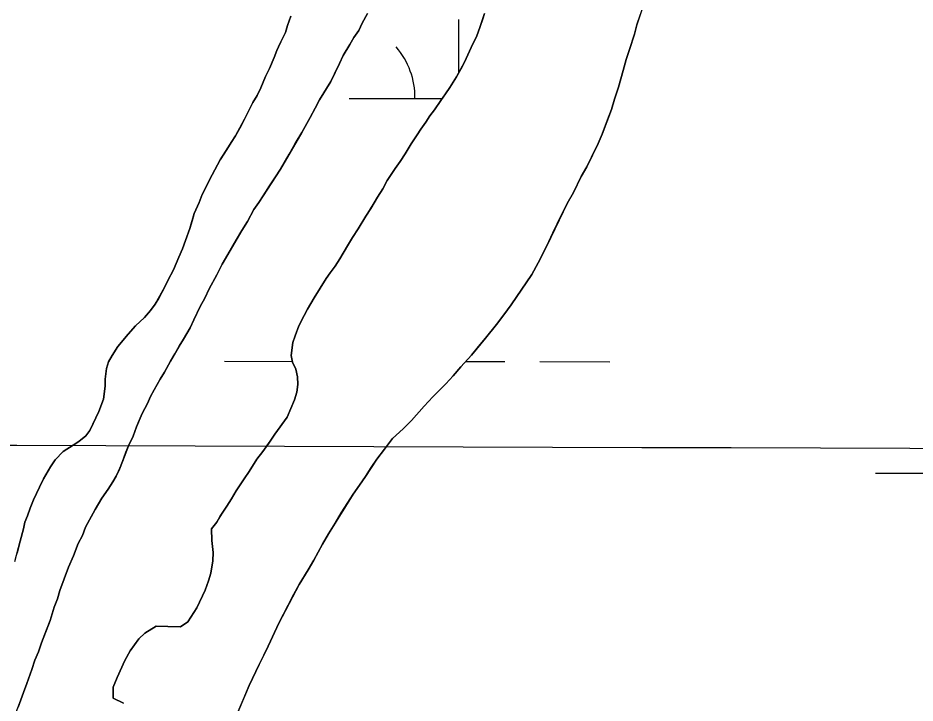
# Model space of a CAD drawing. Extents: x 3148686 to 3186545, y 916144 to 941516.
# Drawn here: x 3157797.5 to 3158207.1, y 927482 to 927794.8 of the extents above; entities that cross this region are included whole.
import ezdxf

# ---------------------------------------------------------------- set-up
doc = ezdxf.new("R2010")
doc.units = 0
for name, color, linetype in [('V-GRID-MAJR', 7, 'Continuous'), ('V-SITE-VEGE', 7, 'Continuous'), ('V-TOPO-SHOR', 7, 'Continuous'), ('V-WETL-SWMP', 7, 'Continuous')]:
    doc.layers.add(name, color=color, linetype=linetype)

msp = doc.modelspace()

# ---------------------------------------------------------------- linework, layer by layer
at = {"layer": 'V-GRID-MAJR'}
msp.add_spline([(3152943.96, 927616.68), (3155553.93, 927607.47), (3160773.89, 927589.63), (3165993.85, 927572.55), (3171213.81, 927556.22), (3176433.77, 927540.66), (3181653.73, 927525.85), (3184263.71, 927518.73)], degree=3, dxfattribs=at)
at = {"layer": 'V-SITE-VEGE'}
for p, q in [((3158085.84, 927809.32), (3158080.13, 927791.64)), ((3157920.57, 927791.32), (3157922.15, 927795.54)), ((3157957.02, 927796.74), (3157954.64, 927792.32)), ((3158008.57, 927790.83), (3158010.54, 927796.85)), ((3157919.58, 927788.11), (3157920.57, 927791.32)), ((3157954.64, 927792.32), (3157953.06, 927789.1)), ((3158006.79, 927786.21), (3158008.57, 927790.83)), ((3158080.13, 927791.64), (3158078.95, 927787.43)), ((3157915.63, 927779.87), (3157919.58, 927788.11)), ((3157950.87, 927785.88), (3157949.08, 927782.67)), ((3157953.06, 927789.1), (3157950.87, 927785.88)), ((3158003.63, 927779.57), (3158006.79, 927786.21)), ((3158078.95, 927787.43), (3158076.78, 927780.4)), ((3157949.08, 927782.67), (3157945.9, 927777.64)), ((3157914.44, 927776.65), (3157915.63, 927779.87)), ((3157945.9, 927777.64), (3157944.32, 927774.02)), ((3158001.45, 927774.55), (3158003.63, 927779.57)), ((3158076.78, 927780.4), (3158075.21, 927775.78)), ((3157912.26, 927771.63), (3157914.44, 927776.65)), ((3157944.32, 927774.02), (3157940.36, 927765.78)), ((3157997.68, 927767.91), (3158001.45, 927774.55)), ((3158075.21, 927775.78), (3158071.67, 927763.13)), ((3157910.48, 927768.01), (3157912.26, 927771.63)), ((3157908.31, 927762.79), (3157910.48, 927768.01)), ((3157940.36, 927765.78), (3157935.2, 927757.33)), ((3157994.7, 927763.08), (3157997.68, 927767.91)), ((3157906.72, 927759.37), (3157908.31, 927762.79)), ((3157992.71, 927760.07), (3157994.7, 927763.08)), ((3158071.67, 927763.13), (3158069.9, 927757.71)), ((3157904.74, 927756.15), (3157906.72, 927759.37)), ((3157935.2, 927757.33), (3157933.22, 927753.51)), ((3157987.74, 927752.82), (3157990.53, 927757.05)), ((3157990.53, 927757.05), (3157992.71, 927760.07)), ((3158069.9, 927757.71), (3158068.53, 927752.89)), ((3157900.97, 927748.51), (3157903.15, 927753.13)), ((3157903.15, 927753.13), (3157904.74, 927756.15)), ((3157933.22, 927753.51), (3157927.07, 927742.45)), ((3157985.55, 927750), (3157987.74, 927752.82)), ((3158068.53, 927752.89), (3158064.18, 927741.64)), ((3157896.81, 927740.87), (3157900.97, 927748.51)), ((3157983.77, 927747.19), (3157985.55, 927750)), ((3157981.38, 927743.96), (3157983.77, 927747.19)), ((3157889.85, 927730), (3157896.81, 927740.87)), ((3157927.07, 927742.45), (3157917.34, 927725.75)), ((3157977.01, 927737.32), (3157979.79, 927741.35)), ((3157979.79, 927741.35), (3157981.38, 927743.96)), ((3158064.18, 927741.64), (3158062.4, 927737.42)), ((3157974.23, 927732.7), (3157977.01, 927737.32)), ((3158062.4, 927737.42), (3158057.25, 927726.76)), ((3157972.05, 927729.28), (3157974.23, 927732.7)), ((3157886.08, 927723.17), (3157889.85, 927730)), ((3157969.66, 927726.06), (3157972.05, 927729.28)), ((3157917.34, 927725.75), (3157909.39, 927713.48)), ((3157966.08, 927720.62), (3157969.66, 927726.06)), ((3158057.25, 927726.76), (3158054.67, 927722.34)), ((3157881.53, 927714.12), (3157886.08, 927723.17)), ((3157964.1, 927716.8), (3157966.08, 927720.62)), ((3158054.67, 927722.34), (3158051.1, 927715.1)), ((3157952.78, 927698.5), (3157964.1, 927716.8)), ((3157880.15, 927710.5), (3157881.53, 927714.12)), ((3157909.39, 927713.48), (3157905.22, 927707.24)), ((3158051.1, 927715.1), (3158048.33, 927710.08)), ((3157877.97, 927705.48), (3157880.15, 927710.5)), ((3158048.33, 927710.08), (3158039.02, 927690.78)), ((3157876, 927698.65), (3157877.97, 927705.48)), ((3157905.22, 927707.24), (3157902.25, 927701.81)), ((3157902.25, 927701.81), (3157899.66, 927697.79)), ((3157872.65, 927689.41), (3157876, 927698.65)), ((3157899.66, 927697.79), (3157890.73, 927682.3)), ((3157950.2, 927694.47), (3157952.78, 927698.5)), ((3157948.01, 927690.65), (3157950.2, 927694.47)), ((3157870.87, 927685.59), (3157872.65, 927689.41)), ((3157944.44, 927684.82), (3157948.01, 927690.65)), ((3158039.02, 927690.78), (3158035.05, 927682.94)), ((3157868.5, 927679.77), (3157870.87, 927685.59)), ((3157942.25, 927681.4), (3157944.44, 927684.82)), ((3158035.05, 927682.94), (3158032.08, 927677.71)), ((3157865.92, 927674.94), (3157868.5, 927679.77)), ((3157890.73, 927682.3), (3157888.35, 927677.48)), ((3157938.28, 927675.76), (3157942.25, 927681.4)), ((3157864.53, 927671.93), (3157865.92, 927674.94)), ((3157888.35, 927677.48), (3157884.78, 927671.04)), ((3157932.72, 927666.91), (3157938.28, 927675.76)), ((3158032.08, 927677.71), (3158022.74, 927663.82)), ((3157860.17, 927664.08), (3157864.53, 927671.93)), ((3157884.78, 927671.04), (3157882.8, 927666.82)), ((3157882.8, 927666.82), (3157880.62, 927663)), ((3157929.74, 927661.88), (3157932.72, 927666.91)), ((3157857.98, 927661.27), (3157860.17, 927664.08)), ((3157880.62, 927663), (3157877.85, 927656.97)), ((3158022.74, 927663.82), (3158015.97, 927654.76)), ((3157855.19, 927658.04), (3157857.98, 927661.27)), ((3157925.77, 927654.24), (3157929.74, 927661.88)), ((3157847.82, 927650.38), (3157851.21, 927654.21)), ((3157851.21, 927654.21), (3157855.19, 927658.04)), ((3157877.85, 927656.97), (3157876.06, 927653.35)), ((3157924, 927649.62), (3157925.77, 927654.24)), ((3158015.97, 927654.76), (3158011, 927648.52)), ((3157843.04, 927644.74), (3157847.82, 927650.38)), ((3157876.06, 927653.35), (3157873.09, 927648.12)), ((3157873.09, 927648.12), (3157871.1, 927644.9)), ((3157922.24, 927640.59), (3157923.01, 927646.61)), ((3157923.01, 927646.61), (3157924, 927649.62)), ((3158011, 927648.52), (3158004.63, 927640.87)), ((3157840.46, 927640.72), (3157843.04, 927644.74)), ((3157871.1, 927644.9), (3157867.14, 927638.07)), ((3157838.87, 927637.7), (3157840.46, 927640.72)), ((3157867.14, 927638.07), (3157864.36, 927633.04)), ((3157922.86, 927637.59), (3157922.24, 927640.59)), ((3158004.63, 927640.87), (3157999.65, 927635.43)), ((3157837.31, 927629.87), (3157837.89, 927634.69)), ((3157837.89, 927634.69), (3157838.87, 927637.7)), ((3157924.29, 927634.39), (3157922.86, 927637.59)), ((3157925.11, 927630.98), (3157924.29, 927634.39)), ((3157999.65, 927635.43), (3157996.26, 927631.4)), ((3157837.33, 927626.67), (3157837.31, 927629.87)), ((3157862.37, 927629.82), (3157859.59, 927624.99)), ((3157864.36, 927633.04), (3157862.37, 927629.82)), ((3157925.33, 927627.38), (3157925.11, 927630.98)), ((3157996.26, 927631.4), (3157992.88, 927627.77)), ((3157836.56, 927620.65), (3157837.33, 927626.67)), ((3157924.75, 927623.97), (3157925.33, 927627.38)), ((3157992.88, 927627.77), (3157986.9, 927621.72)), ((3157858.01, 927621.98), (3157856.62, 927618.76)), ((3157859.59, 927624.99), (3157858.01, 927621.98)), ((3157923.77, 927620.35), (3157924.75, 927623.97)), ((3157986.9, 927621.72), (3157982.91, 927617.49)), ((3157834.39, 927615.02), (3157836.56, 927620.65)), ((3157856.62, 927618.76), (3157854.24, 927614.14)), ((3157920.4, 927612.52), (3157923.77, 927620.35)), ((3157982.91, 927617.49), (3157977.14, 927611.04)), ((3157830.23, 927606.38), (3157834.39, 927615.02)), ((3157854.24, 927614.14), (3157851.67, 927608.11)), ((3157909.27, 927596.82), (3157920.4, 927612.52)), ((3157977.14, 927611.04), (3157973.35, 927607.21)), ((3157828.44, 927603.96), (3157830.23, 927606.38)), ((3157851.67, 927608.11), (3157850.1, 927603.89)), ((3157973.35, 927607.21), (3157968.57, 927602.77)), ((3157818.06, 927596.89), (3157825.25, 927601.34)), ((3157825.25, 927601.34), (3157828.44, 927603.96)), ((3157850.1, 927603.89), (3157847.91, 927599.47)), ((3157968.57, 927602.77), (3157964.79, 927597.94)), ((3157814.48, 927593.06), (3157818.06, 927596.89)), ((3157847.91, 927599.47), (3157845.15, 927592.24)), ((3157906.48, 927593.39), (3157909.27, 927596.82)), ((3157964.79, 927597.94), (3157961.41, 927593.31)), ((3157812.29, 927589.84), (3157814.48, 927593.06)), ((3157903.11, 927587.76), (3157906.48, 927593.39)), ((3157961.41, 927593.31), (3157956.24, 927585.47)), ((3157809.11, 927584.41), (3157812.29, 927589.84)), ((3157845.15, 927592.24), (3157842.38, 927585.6)), ((3157842.38, 927585.6), (3157838.61, 927579.57)), ((3157900.72, 927584.34), (3157903.11, 927587.76)), ((3157956.24, 927585.47), (3157953.46, 927581.44)), ((3157804.56, 927574.76), (3157809.11, 927584.41)), ((3157897.14, 927578.91), (3157900.72, 927584.34)), ((3157953.46, 927581.44), (3157950.47, 927577.41)), ((3157838.61, 927579.57), (3157835.82, 927575.54)), ((3157894.96, 927575.28), (3157897.14, 927578.91)), ((3157950.47, 927577.41), (3157939.35, 927559.31)), ((3157802.98, 927570.94), (3157804.56, 927574.76)), ((3157835.82, 927575.54), (3157832.65, 927570.32)), ((3157888.21, 927564.62), (3157894.96, 927575.28)), ((3157801.79, 927567.53), (3157802.98, 927570.94)), ((3157832.65, 927570.32), (3157828.29, 927562.27)), ((3157800.02, 927561.51), (3157800.61, 927564.52)), ((3157800.61, 927564.52), (3157801.79, 927567.53)), ((3157885.82, 927561.6), (3157888.21, 927564.62)), ((3157798.45, 927555.88), (3157800.02, 927561.51)), ((3157828.29, 927562.27), (3157826.91, 927558.45)), ((3157886.05, 927556.19), (3157885.82, 927561.6)), ((3157796.1, 927546.65), (3157798.45, 927555.88)), ((3157826.91, 927558.45), (3157824.92, 927554.84)), ((3157886.68, 927550.78), (3157886.05, 927556.19)), ((3157939.35, 927559.31), (3157936.57, 927554.48)), ((3157824.92, 927554.84), (3157822.75, 927549.21)), ((3157936.57, 927554.48), (3157932.61, 927547.24)), ((3157822.75, 927549.21), (3157820.57, 927543.98)), ((3157886.51, 927546.97), (3157886.68, 927550.78)), ((3157820.57, 927543.98), (3157818.6, 927538.76)), ((3157885.54, 927541.36), (3157886.51, 927546.97)), ((3157932.61, 927547.24), (3157930.03, 927542.81)), ((3157884.55, 927537.74), (3157885.54, 927541.36)), ((3157930.03, 927542.81), (3157925.86, 927536.18)), ((3157818.6, 927538.76), (3157816.63, 927533.34)), ((3157882.98, 927533.52), (3157884.55, 927537.74)), ((3157925.86, 927536.18), (3157916.54, 927518.48)), ((3157816.63, 927533.34), (3157815.45, 927529.52)), ((3157879.21, 927525.48), (3157882.98, 927533.52)), ((3157815.45, 927529.52), (3157814.06, 927525.7)), ((3157814.06, 927525.7), (3157812.1, 927519.68)), ((3157875.04, 927519.04), (3157879.21, 927525.48)), ((3157812.1, 927519.68), (3157808.15, 927509.44)), ((3157871.65, 927516.82), (3157875.04, 927519.04)), ((3157855.43, 927513.92), (3157860.62, 927517.16)), ((3157860.62, 927517.16), (3157871.65, 927516.82)), ((3157916.54, 927518.48), (3157913.77, 927512.25)), ((3157848.66, 927505.86), (3157852.63, 927511.3)), ((3157852.63, 927511.3), (3157855.43, 927513.92)), ((3157913.77, 927512.25), (3157907.63, 927499.59)), ((3157808.15, 927509.44), (3157806.77, 927505.42)), ((3157806.77, 927505.42), (3157805.18, 927501.6)), ((3157846.28, 927501.44), (3157848.66, 927505.86)), ((3157805.18, 927501.6), (3157803.81, 927497.38)), ((3157842.72, 927493.6), (3157846.28, 927501.44)), ((3157907.63, 927499.59), (3157903.07, 927489.94)), ((3157803.81, 927497.38), (3157801.44, 927490.95)), ((3157801.44, 927490.95), (3157800.06, 927486.74)), ((3157840.94, 927489.18), (3157842.72, 927493.6)), ((3157800.06, 927486.74), (3157794.13, 927471.47)), ((3157840.96, 927484.17), (3157840.94, 927489.18)), ((3157903.07, 927489.94), (3157896.15, 927473.86)), ((3157845.59, 927481.99), (3157840.96, 927484.17))]:
    msp.add_line(p, q, dxfattribs=at)
at = {"layer": 'V-TOPO-SHOR'}
for points in [[(3157828.29, 927562.27), (3157831.06, 927567.3), (3157832.65, 927570.31), (3157835.82, 927575.54), (3157838.61, 927579.57), (3157840.8, 927582.99), (3157842.38, 927585.6), (3157843.77, 927588.82), (3157845.15, 927592.24), (3157846.73, 927596.45), (3157847.91, 927599.47), (3157850.1, 927603.89), (3157851.67, 927608.11), (3157852.86, 927610.92), (3157854.24, 927614.14), (3157856.62, 927618.76), (3157858.01, 927621.98), (3157859.59, 927624.99), (3157862.37, 927629.82), (3157864.36, 927633.04), (3157867.14, 927638.07), (3157869.12, 927641.48), (3157871.1, 927644.9), (3157873.09, 927648.12), (3157876.06, 927653.35), (3157877.85, 927656.97), (3157880.62, 927663), (3157882.8, 927666.82), (3157884.78, 927671.04), (3157888.35, 927677.48), (3157890.73, 927682.3), (3157893.31, 927686.73), (3157897.28, 927693.56), (3157899.66, 927697.79), (3157902.25, 927701.81), (3157905.22, 927707.24), (3157907.41, 927710.46), (3157909.39, 927713.48), (3157912.37, 927718.11), (3157914.76, 927721.73), (3157917.34, 927725.75), (3157921.31, 927732.59), (3157924.09, 927737.42), (3157927.07, 927742.45), (3157930.84, 927749.28), (3157933.22, 927753.51), (3157935.2, 927757.33), (3157938.38, 927762.56), (3157940.36, 927765.78), (3157941.95, 927769.19), (3157944.32, 927774.02), (3157945.9, 927777.64), (3157949.08, 927782.67), (3157950.87, 927785.88), (3157953.06, 927789.1), (3157954.64, 927792.32), (3157957.02, 927796.74)], [(3157896.15, 927473.86), (3157900.3, 927483.51), (3157903.07, 927489.94), (3157907.63, 927499.59), (3157910.8, 927506.02), (3157913.77, 927512.25), (3157916.54, 927518.48), (3157920.9, 927526.73), (3157923.48, 927531.75), (3157925.86, 927536.18), (3157930.03, 927542.81), (3157932.61, 927547.24), (3157936.57, 927554.48), (3157939.35, 927559.31), (3157942.33, 927564.13), (3157945.11, 927568.76), (3157950.47, 927577.41), (3157953.46, 927581.44), (3157956.24, 927585.46), (3157958.82, 927589.49), (3157961.41, 927593.31), (3157964.79, 927597.94), (3157968.57, 927602.77), (3157973.35, 927607.21), (3157977.14, 927611.04), (3157982.91, 927617.49), (3157986.9, 927621.72), (3157992.88, 927627.77), (3157996.26, 927631.4), (3157999.65, 927635.43), (3158004.63, 927640.87), (3158007.81, 927644.69), (3158011, 927648.52), (3158015.97, 927654.76), (3158019.36, 927659.19), (3158022.74, 927663.82), (3158027.51, 927670.87), (3158032.08, 927677.71), (3158035.05, 927682.94), (3158039.02, 927690.78), (3158041.79, 927696.61), (3158045.75, 927704.85), (3158048.33, 927710.08), (3158051.1, 927715.1), (3158054.67, 927722.34), (3158057.25, 927726.76), (3158059.43, 927731.19), (3158062.4, 927737.42), (3158064.18, 927741.64), (3158066.75, 927748.27), (3158068.53, 927752.89), (3158069.9, 927757.71), (3158071.67, 927763.13), (3158073.83, 927770.76), (3158075.21, 927775.78), (3158076.78, 927780.4), (3158078.95, 927787.43), (3158080.13, 927791.64), (3158081.7, 927796.46)], [(3157922.15, 927795.54), (3157920.57, 927791.32), (3157919.58, 927788.11), (3157917.21, 927783.28), (3157915.62, 927779.87), (3157914.44, 927776.65), (3157912.26, 927771.63), (3157910.48, 927768.01), (3157908.31, 927762.79), (3157906.72, 927759.37)], [(3158010.54, 927796.85), (3158009.56, 927793.84), (3158008.57, 927790.83), (3158006.79, 927786.21), (3158005.21, 927782.99), (3158003.63, 927779.57), (3158001.45, 927774.55), (3157999.66, 927771.33), (3157997.68, 927767.91), (3157994.7, 927763.08), (3157992.71, 927760.07), (3157990.53, 927757.05), (3157987.74, 927752.82), (3157985.55, 927750), (3157983.77, 927747.19)], [(3157906.72, 927759.37), (3157904.74, 927756.15), (3157903.15, 927753.13), (3157900.97, 927748.51), (3157899.39, 927745.49), (3157896.81, 927740.87), (3157894.82, 927737.85), (3157892.83, 927734.63), (3157889.85, 927730), (3157886.08, 927723.17), (3157883.51, 927717.94), (3157881.53, 927714.12), (3157880.15, 927710.5), (3157877.97, 927705.48), (3157876.99, 927702.07), (3157876, 927698.65), (3157874.03, 927693.23), (3157872.65, 927689.41), (3157870.87, 927685.59), (3157868.5, 927679.77), (3157865.92, 927674.94), (3157864.53, 927671.93), (3157861.76, 927666.9), (3157860.17, 927664.08), (3157857.98, 927661.27), (3157855.19, 927658.04), (3157851.21, 927654.21), (3157847.82, 927650.38), (3157843.04, 927644.74), (3157840.46, 927640.72), (3157838.87, 927637.7), (3157837.89, 927634.69), (3157837.31, 927629.87), (3157837.33, 927626.67), (3157836.56, 927620.65), (3157834.4, 927615.02), (3157831.82, 927609.6), (3157830.23, 927606.38), (3157828.44, 927603.96), (3157825.25, 927601.34), (3157822.66, 927599.72), (3157818.06, 927596.89), (3157814.48, 927593.06), (3157812.29, 927589.84), (3157809.11, 927584.41), (3157807.33, 927580.59), (3157804.56, 927574.76), (3157802.98, 927570.94), (3157801.79, 927567.53), (3157800.61, 927564.52), (3157800.02, 927561.51), (3157798.45, 927555.88), (3157797.08, 927550.46)], [(3157983.77, 927747.19), (3157981.38, 927743.96), (3157979.79, 927741.35), (3157977.01, 927737.32), (3157974.23, 927732.7), (3157972.05, 927729.28), (3157969.66, 927726.06), (3157966.08, 927720.62), (3157964.1, 927716.8), (3157961.72, 927712.98), (3157958.54, 927707.75), (3157956.35, 927704.33), (3157952.78, 927698.5), (3157950.2, 927694.47), (3157948.01, 927690.65), (3157944.44, 927684.82), (3157942.25, 927681.4), (3157940.07, 927678.38), (3157938.28, 927675.76), (3157935.5, 927671.34), (3157932.72, 927666.91), (3157929.74, 927661.88), (3157928.15, 927658.87), (3157925.77, 927654.24), (3157924, 927649.62), (3157923.01, 927646.61), (3157922.24, 927640.59), (3157922.86, 927637.59), (3157924.29, 927634.39), (3157925.11, 927630.98), (3157925.33, 927627.38), (3157924.75, 927623.97), (3157923.77, 927620.35), (3157920.4, 927612.52), (3157914.84, 927604.67), (3157912.05, 927600.64), (3157909.27, 927596.82), (3157906.48, 927593.39), (3157903.11, 927587.76), (3157900.72, 927584.34), (3157897.14, 927578.91), (3157894.96, 927575.28), (3157892.78, 927571.86), (3157889.8, 927567.24), (3157888.21, 927564.62), (3157885.82, 927561.6), (3157886.05, 927556.19), (3157886.68, 927550.78), (3157886.51, 927546.97), (3157885.54, 927541.36), (3157884.55, 927537.74), (3157882.98, 927533.52), (3157879.21, 927525.48), (3157875.04, 927519.04), (3157871.65, 927516.82), (3157865.83, 927516.99), (3157860.62, 927517.16), (3157855.43, 927513.92), (3157852.63, 927511.3), (3157848.66, 927505.86), (3157846.28, 927501.44), (3157842.72, 927493.6), (3157840.94, 927489.18), (3157840.96, 927484.17), (3157845.59, 927481.99)], [(3157797.49, 927480.11), (3157800.06, 927486.74), (3157801.44, 927490.95), (3157803.81, 927497.38), (3157805.18, 927501.6), (3157806.77, 927505.42), (3157808.15, 927509.44), (3157810.52, 927515.46), (3157812.1, 927519.68), (3157814.06, 927525.7), (3157815.45, 927529.52), (3157816.63, 927533.34), (3157818.6, 927538.76), (3157820.57, 927543.98), (3157822.75, 927549.21), (3157824.92, 927554.84), (3157826.91, 927558.45), (3157828.29, 927562.27)]]:
    msp.add_lwpolyline(points, dxfattribs=at)
at = {"layer": 'V-WETL-SWMP'}
for p, q in [((3157998.76, 927769.77), (3157998.78, 927793.98)), ((3157948.75, 927758.03), (3157991.2, 927757.99)), ((3157891.78, 927638.02), (3157922.78, 927637.99)), ((3158001.92, 927637.9), (3158019.78, 927637.88)), ((3158035.78, 927637.87), (3158067.78, 927637.83)), ((3158189.04, 927586.96), (3158289.04, 927586.86))]:
    msp.add_line(p, q, dxfattribs=at)
for points in [[(3158084.07, 927803.69), (3158080.13, 927791.64), (3158078.95, 927787.43), (3158076.78, 927780.4), (3158075.21, 927775.78), (3158073.83, 927770.76), (3158071.67, 927763.13), (3158069.9, 927757.71), (3158068.53, 927752.89), (3158066.75, 927748.27), (3158064.18, 927741.64), (3158062.4, 927737.42), (3158059.43, 927731.19), (3158057.25, 927726.76), (3158054.67, 927722.34), (3158051.1, 927715.1), (3158048.33, 927710.08), (3158045.75, 927704.85), (3158041.79, 927696.61), (3158039.02, 927690.78), (3158035.05, 927682.94), (3158032.08, 927677.71), (3158027.51, 927670.87), (3158022.74, 927663.82), (3158019.36, 927659.19), (3158015.97, 927654.76), (3158011, 927648.52), (3158004.63, 927640.87), (3157999.65, 927635.43), (3157996.26, 927631.4), (3157992.88, 927627.77), (3157986.9, 927621.72), (3157982.91, 927617.49), (3157977.14, 927611.04), (3157973.35, 927607.21), (3157968.57, 927602.77), (3157964.79, 927597.94), (3157961.41, 927593.31), (3157958.82, 927589.49), (3157956.24, 927585.46), (3157953.46, 927581.44), (3157950.47, 927577.41), (3157945.11, 927568.76), (3157942.33, 927564.13), (3157939.35, 927559.31), (3157936.57, 927554.48), (3157932.61, 927547.24), (3157930.03, 927542.81), (3157925.86, 927536.18), (3157923.48, 927531.75), (3157920.9, 927526.73), (3157916.54, 927518.48), (3157913.77, 927512.25), (3157910.8, 927506.02), (3157907.63, 927499.59), (3157903.07, 927489.94), (3157896.15, 927473.86)], [(3157797.08, 927550.46), (3157798.46, 927555.88), (3157800.03, 927561.51), (3157800.61, 927564.52), (3157801.8, 927567.53), (3157802.98, 927570.94), (3157804.56, 927574.76), (3157807.33, 927580.59), (3157809.11, 927584.41), (3157812.29, 927589.84), (3157814.48, 927593.06), (3157818.06, 927596.89), (3157822.66, 927599.72), (3157825.25, 927601.34), (3157828.44, 927603.97), (3157830.23, 927606.38), (3157831.82, 927609.6), (3157834.39, 927615.02), (3157836.57, 927620.65), (3157837.33, 927626.67), (3157837.31, 927629.87), (3157837.89, 927634.69), (3157838.87, 927637.7), (3157840.46, 927640.72), (3157843.04, 927644.74), (3157847.82, 927650.38), (3157851.21, 927654.21), (3157855.19, 927658.04), (3157857.98, 927661.27), (3157860.17, 927664.08), (3157861.76, 927666.9), (3157864.53, 927671.93), (3157865.92, 927674.94), (3157868.5, 927679.77), (3157870.87, 927685.59), (3157872.65, 927689.41), (3157874.03, 927693.23), (3157876, 927698.65), (3157877.97, 927705.48), (3157880.15, 927710.5), (3157881.53, 927714.12), (3157883.51, 927717.94), (3157886.09, 927723.17), (3157889.85, 927730), (3157892.83, 927734.63), (3157894.82, 927737.85), (3157896.81, 927740.87), (3157899.39, 927745.49), (3157900.97, 927748.51), (3157903.15, 927753.13), (3157904.74, 927756.15), (3157906.72, 927759.37), (3157908.31, 927762.78), (3157910.48, 927768.01), (3157912.26, 927771.63), (3157914.44, 927776.65), (3157915.62, 927779.87), (3157917.21, 927783.28), (3157919.58, 927788.11), (3157920.57, 927791.32), (3157922.15, 927795.54)], [(3157957.02, 927796.74), (3157954.64, 927792.32), (3157953.06, 927789.1), (3157950.87, 927785.88), (3157949.08, 927782.67), (3157945.91, 927777.64), (3157944.32, 927774.02), (3157941.95, 927769.19), (3157940.36, 927765.78), (3157938.38, 927762.56), (3157935.2, 927757.33), (3157933.22, 927753.51), (3157930.84, 927749.28), (3157927.07, 927742.45), (3157924.09, 927737.42), (3157921.31, 927732.59), (3157917.34, 927725.75), (3157914.76, 927721.73), (3157912.37, 927718.11), (3157909.39, 927713.48), (3157907.41, 927710.46), (3157905.22, 927707.24), (3157902.25, 927701.81), (3157899.66, 927697.79), (3157897.28, 927693.57), (3157893.31, 927686.73), (3157890.73, 927682.3), (3157888.35, 927677.48), (3157884.78, 927671.04), (3157882.8, 927666.82), (3157880.62, 927663), (3157877.85, 927656.97), (3157876.07, 927653.35), (3157873.09, 927648.12), (3157871.1, 927644.9), (3157867.14, 927638.07), (3157864.36, 927633.04), (3157862.37, 927629.82), (3157859.59, 927624.99), (3157858.01, 927621.98), (3157856.62, 927618.76), (3157854.24, 927614.14), (3157852.86, 927610.92), (3157851.67, 927608.11), (3157850.09, 927603.89), (3157847.91, 927599.47), (3157846.73, 927596.45), (3157845.15, 927592.24), (3157843.77, 927588.82), (3157842.38, 927585.6), (3157840.79, 927582.99), (3157838.61, 927579.57), (3157835.83, 927575.54), (3157832.65, 927570.31), (3157831.06, 927567.3), (3157828.29, 927562.27), (3157826.9, 927558.45), (3157824.92, 927554.83), (3157822.75, 927549.21), (3157820.57, 927543.98), (3157818.6, 927538.76), (3157816.63, 927533.34), (3157815.45, 927529.52), (3157814.06, 927525.71), (3157812.1, 927519.68), (3157810.52, 927515.46), (3157808.15, 927509.43), (3157806.77, 927505.42), (3157805.18, 927501.6), (3157803.81, 927497.38), (3157801.44, 927490.95), (3157800.06, 927486.74), (3157797.49, 927480.11)], [(3157845.59, 927481.99), (3157840.96, 927484.17), (3157840.94, 927489.18), (3157842.72, 927493.6), (3157846.28, 927501.44), (3157848.66, 927505.86), (3157852.64, 927511.3), (3157855.43, 927513.92), (3157860.62, 927517.16), (3157865.83, 927516.99), (3157871.65, 927516.82), (3157875.04, 927519.04), (3157879.21, 927525.48), (3157882.98, 927533.52), (3157884.55, 927537.74), (3157885.54, 927541.35), (3157886.51, 927546.97), (3157886.68, 927550.78), (3157886.05, 927556.19), (3157885.82, 927561.6), (3157888.21, 927564.62), (3157889.8, 927567.24), (3157892.78, 927571.86), (3157894.96, 927575.29), (3157897.14, 927578.91), (3157900.72, 927584.34), (3157903.11, 927587.76), (3157906.48, 927593.39), (3157909.27, 927596.82), (3157912.05, 927600.64), (3157914.84, 927604.67), (3157920.4, 927612.52), (3157923.77, 927620.35), (3157924.75, 927623.97), (3157925.33, 927627.38), (3157925.11, 927630.98), (3157924.29, 927634.39), (3157922.86, 927637.59), (3157922.24, 927640.59), (3157923.01, 927646.61), (3157924, 927649.62), (3157925.77, 927654.24), (3157928.15, 927658.87), (3157929.74, 927661.88), (3157932.72, 927666.91), (3157938.28, 927675.76), (3157940.07, 927678.38), (3157942.25, 927681.4), (3157944.44, 927684.82), (3157948.01, 927690.65), (3157950.2, 927694.47), (3157952.78, 927698.5), (3157956.35, 927704.33), (3157958.54, 927707.75), (3157961.72, 927712.98), (3157964.1, 927716.8), (3157966.08, 927720.62), (3157969.66, 927726.06), (3157972.04, 927729.28), (3157974.23, 927732.7), (3157977.01, 927737.32), (3157979.79, 927741.35), (3157981.38, 927743.96), (3157983.77, 927747.19), (3157985.55, 927750), (3157987.74, 927752.82), (3157990.53, 927757.05), (3157992.71, 927760.07), (3157994.7, 927763.08), (3157997.68, 927767.91), (3157999.66, 927771.33), (3158001.45, 927774.55), (3158003.62, 927779.57), (3158005.21, 927782.99), (3158006.79, 927786.21), (3158008.57, 927790.83), (3158010.54, 927796.85)]]:
    msp.add_lwpolyline(points, dxfattribs=at)
msp.add_arc((3157943.5, 927758.51), 35.25, 359.1678, 40.7115, dxfattribs=at)

doc.saveas('drawing.dxf')
